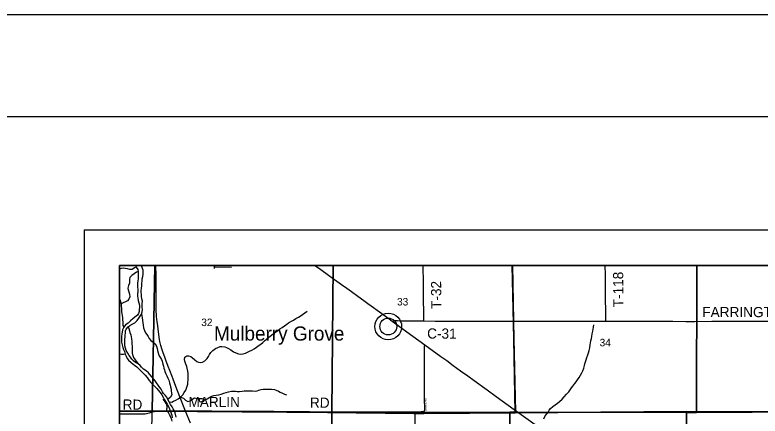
# Model space of a CAD drawing. Extents: x 0 to 680, y 0 to 440.
# Drawn here: x 334.7 to 408, y 400.5 to 440 of the extents above; entities that cross this region are included whole.
import ezdxf

# ---------------------------------------------------------------- set-up
doc = ezdxf.new("R2010")
doc.units = 0
for name, color, linetype in [('GM_X_Adjacent_County', 7, 'Continuous'), ('GM_X_City_Street', 7, 'Continuous'), ('GM_X_City_Street_Text', 7, 'Continuous'), ('GM_X_County', 7, 'Continuous'), ('GM_X_County_Road', 7, 'Continuous'), ('GM_X_County_Road_Text', 7, 'Continuous'), ('GM_X_Major_River', 7, 'Continuous'), ('GM_X_Minor_Lake', 7, 'Continuous'), ('GM_X_Minor_River', 7, 'Continuous'), ('GM_X_Section', 7, 'Continuous'), ('GM_X_Section_Text', 7, 'Continuous'), ('GM_X_State_Route', 7, 'Continuous'), ('GM_X_Township', 7, 'Continuous'), ('GM_X_Township_Road', 7, 'Continuous'), ('GM_X_Township_Road_Text', 7, 'Continuous'), ('GM_X_Township_Subdivision', 7, 'Continuous'), ('GM_X_Township_Subdivision_Text', 7, 'Continuous'), ('GM_X_Unincorporated', 7, 'Continuous'), ('GM_X_Unincorporated_Location', 7, 'Continuous'), ('GM_X_Unincorporated_Text', 7, 'Continuous'), ('SH_Border', 7, 'Continuous'), ('SH_Cut_Line', 7, 'Continuous'), ('SH_Data', 7, 'Continuous'), ('SH_Text', 7, 'Continuous')]:
    doc.layers.add(name, color=color, linetype=linetype)

msp = doc.modelspace()

# ---------------------------------------------------------------- linework, layer by layer
at = {"layer": 'GM_X_Adjacent_County'}
msp.add_lwpolyline([(583.052, 415.359), (345.039, 415.359), (345.039, 188.757)], dxfattribs=at)
at = {"layer": 'GM_X_City_Street'}
msp.add_line((354.363, 415.208), (354.363, 415.359), dxfattribs=at)
for points in [[(354.364, 415.036), (354.363, 415.208)], [(354.363, 415.208), (356.039, 415.195)]]:
    msp.add_lwpolyline(points, dxfattribs=at)
at = {"layer": 'GM_X_County'}
msp.add_lwpolyline([(583.052, 415.359), (345.039, 415.359), (345.039, 188.757)], dxfattribs=at)
at = {"layer": 'GM_X_County_Road'}
for points in [[(371.843, 409.836), (371.954, 409.903), (371.977, 409.915), (371.999, 409.922), (372.033, 409.926), (372.067, 409.928), (372.111, 409.927), (372.365, 409.921), (372.609, 409.915), (372.913, 409.908), (373.246, 409.9), (374.795, 409.893), (374.968, 409.892)], [(374.968, 409.892), (376.055, 409.886), (377.417, 409.884), (379.691, 409.871), (381.053, 409.867), (382.358, 409.87), (383.844, 409.863)], [(383.844, 409.863), (384.152, 409.861), (385.23, 409.861), (386.445, 409.87), (387.89, 409.861), (389.435, 409.856), (390.974, 409.858), (392.672, 409.857), (392.869, 409.857)], [(392.869, 409.857), (393.874, 409.858), (395.209, 409.863), (396.653, 409.857), (398.502, 409.858), (399.439, 409.858), (400.712, 409.853), (401.599, 409.848), (403.284, 409.856), (404.588, 409.858), (406.087, 409.87), (407.811, 409.873), (409.331, 409.871), (411.331, 409.871), (412.534, 409.87), (413.549, 409.874), (414.894, 409.883), (415.875, 409.882), (417.19, 409.883), (418.939, 409.883), (419.767, 409.887)]]:
    msp.add_lwpolyline(points, dxfattribs=at)
at = {"layer": 'GM_X_Major_River'}
for points in [[(350.601, 400.417), (350.501, 400.847), (350.405, 401.083), (350.307, 401.258), (350.203, 401.427), (350.053, 401.678), (349.91, 401.921), (349.774, 402.151), (349.67, 402.38), (349.513, 402.583), (349.362, 402.76), (349.238, 402.929), (349.108, 403.172), (348.984, 403.342), (348.834, 403.565), (348.677, 403.815), (348.533, 403.998), (348.409, 404.174), (348.245, 404.365), (348.022, 404.623), (347.871, 404.792), (347.646, 404.99), (347.388, 405.135), (347.184, 405.339), (347.046, 405.509), (346.848, 405.686), (346.609, 405.797), (346.418, 405.955), (346.254, 406.138), (346.103, 406.314), (345.966, 406.504), (345.829, 406.727), (345.679, 406.977), (345.603, 407.206), (345.566, 407.448), (345.551, 407.756), (345.548, 407.93), (345.557, 408.11), (345.574, 408.317), (345.59, 408.491), (345.614, 408.685), (345.631, 408.912), (345.694, 409.091), (345.885, 409.302), (346.054, 409.433), (346.325, 409.596), (346.541, 409.719), (346.765, 409.93), (346.93, 410.168), (347.067, 410.346), (347.191, 410.565), (347.268, 410.791), (347.299, 411.025), (347.268, 411.199), (347.251, 411.373), (347.261, 411.594), (347.272, 411.841), (347.229, 412.07), (347.193, 412.311), (347.176, 412.499), (347.159, 412.7), (347.162, 412.874), (347.186, 413.074), (347.224, 413.368), (347.234, 413.582), (347.245, 413.836), (347.269, 414.029), (347.306, 414.276), (347.357, 414.51), (347.36, 414.697), (347.343, 414.891), (347.292, 415.059), (347.229, 415.248), (347.193, 415.359)], [(346.608, 415.359), (346.665, 415.17), (346.822, 414.94), (346.866, 414.745), (346.848, 414.511), (346.858, 414.27), (346.867, 414.049), (346.824, 413.849), (346.807, 413.622), (346.803, 413.381), (346.807, 413.214), (346.817, 413.007), (346.813, 412.772), (346.803, 412.585), (346.806, 412.344), (346.822, 412.13), (346.852, 411.902), (346.915, 411.673), (346.978, 411.438)], [(346.978, 411.438), (346.982, 411.271), (346.97, 410.983), (346.954, 410.816), (346.884, 410.637), (346.781, 410.465), (346.53, 410.248), (346.34, 410.097), (346.109, 409.901), (345.865, 409.684), (345.621, 409.507), (345.443, 409.27), (345.332, 409.031), (345.281, 408.784), (345.258, 408.617), (345.234, 408.37), (345.21, 408.149), (345.214, 407.975), (345.224, 407.788), (345.287, 407.533), (345.369, 407.277), (345.433, 407.082), (345.503, 406.873), (345.593, 406.631), (345.67, 406.435), (345.78, 406.206), (345.904, 406.017), (346.161, 405.805), (346.34, 405.661), (346.511, 405.531), (346.716, 405.381), (346.933, 405.17), (347.164, 404.958), (347.355, 404.768), (347.539, 404.544), (347.736, 404.313), (347.945, 404.049), (348.109, 403.852), (348.306, 403.641), (348.484, 403.444), (348.681, 403.26), (348.839, 403.07), (349.009, 402.853), (349.186, 402.609), (349.355, 402.312), (349.465, 402.116), (349.622, 401.866), (349.726, 401.69), (349.829, 401.474), (349.932, 401.245), (350.003, 401.063), (350.093, 400.82), (350.156, 400.632), (350.212, 400.357)]]:
    msp.add_lwpolyline(points, dxfattribs=at)
at = {"layer": 'GM_X_Minor_Lake'}
for points in [[(353.352, 402.097), (353.28, 402.185), (353.16, 402.22), (353.047, 402.216), (352.839, 402.213)], [(352.839, 402.213), (352.845, 402.179), (352.864, 402.092), (352.882, 401.951), (352.961, 401.923), (353.103, 401.96), (353.257, 401.978), (353.331, 401.997), (353.352, 402.097)]]:
    msp.add_lwpolyline(points, dxfattribs=at)
at = {"layer": 'GM_X_Minor_River'}
for points in [[(346.665, 415.17), (346.511, 415.126), (346.287, 414.969), (346.053, 414.966), (345.819, 415.004), (345.58, 415.061), (345.399, 415.091), (345.185, 415.055), (345.039, 414.97)], [(346.866, 414.745), (346.697, 414.695), (346.461, 414.531), (346.244, 414.374), (346.053, 414.157), (346.016, 413.963), (346.02, 413.796), (345.997, 413.596), (345.913, 413.37), (345.848, 413.13), (345.866, 412.956), (345.929, 412.747), (346.019, 412.518), (346.042, 412.27), (345.937, 412.038), (345.801, 411.86), (345.174, 411.589)], [(345.039, 412.039), (345.053, 411.993), (345.123, 411.764), (345.174, 411.589), (345.203, 411.341), (345.207, 411.16), (345.217, 410.993), (345.227, 410.779), (345.244, 410.611), (345.275, 410.43), (345.305, 410.222), (345.321, 409.974), (345.338, 409.807), (345.349, 409.639), (345.366, 409.458), (345.443, 409.27)], [(347.191, 410.565), (347.235, 410.383), (347.252, 410.202), (347.324, 409.72), (347.36, 409.465), (347.402, 409.216), (347.492, 408.954), (347.588, 408.732), (347.699, 408.542), (347.83, 408.346), (347.947, 408.163), (348.118, 407.973), (348.322, 407.809), (348.534, 407.632), (348.657, 407.422), (348.72, 407.187), (348.777, 406.999), (348.834, 406.77), (348.877, 406.589), (348.987, 406.359), (349.15, 406.089), (349.221, 405.92), (349.283, 405.652), (349.34, 405.43), (349.384, 405.262), (349.441, 405.08), (349.498, 404.905), (349.589, 404.703), (349.692, 404.487), (349.789, 404.272), (349.872, 404.056), (349.955, 403.787), (350.005, 403.585), (350.056, 403.411), (350.106, 403.196), (350.123, 403.028), (350.152, 402.793), (350.163, 402.626), (350.052, 402.387), (349.774, 402.151)], [(349.91, 401.921), (350.171, 401.916), (350.34, 401.987), (350.569, 402.09), (350.798, 402.22), (351.029, 402.397), (351.247, 402.628), (351.398, 402.866), (351.556, 403.097), (351.619, 403.27), (351.689, 403.483), (351.739, 403.676), (351.762, 403.843), (351.787, 404.091), (351.791, 404.345), (351.774, 404.552), (351.764, 404.72), (351.734, 404.955), (351.685, 405.236), (351.635, 405.411), (351.552, 405.647), (351.462, 405.923), (351.412, 406.098), (351.442, 406.318), (351.659, 406.475), (351.826, 406.472), (352.032, 406.381), (352.204, 406.278), (352.409, 406.114), (352.62, 405.916), (352.806, 405.84), (353, 405.81), (353.174, 405.847), (353.41, 405.963), (353.642, 406.2), (353.786, 406.405), (353.883, 406.604), (354.019, 406.783), (354.217, 407), (354.454, 407.177), (354.683, 407.287), (354.912, 407.363), (355.1, 407.38), (355.387, 407.335), (355.56, 407.292), (355.759, 407.188), (355.977, 407.044), (356.222, 406.846), (356.454, 406.741), (356.714, 406.663), (356.961, 406.626), (357.195, 406.642), (357.417, 406.718), (357.599, 406.809), (357.802, 406.913), (358.031, 407.016), (358.261, 407.152), (358.511, 407.322), (358.749, 407.505), (358.924, 407.616), (359.121, 407.78), (359.298, 407.938), (359.481, 408.109), (359.725, 408.292), (359.963, 408.488), (360.186, 408.665), (360.369, 408.796), (360.559, 408.92), (360.803, 409.103), (361.039, 409.26), (361.263, 409.417), (361.479, 409.567), (361.649, 409.691), (361.94, 409.88), (362.135, 409.977), (362.358, 410.121), (362.628, 410.263), (362.797, 410.367), (363.258, 410.681), (363.475, 410.851)], [(345.885, 409.302), (345.956, 409.147), (346.006, 408.932), (346.05, 408.764), (346.126, 408.522), (346.183, 408.334), (346.22, 408.146), (346.243, 407.871), (346.252, 407.623), (346.255, 407.396), (346.265, 407.195), (346.267, 406.954), (346.283, 406.713), (346.327, 406.505), (346.41, 406.296), (346.574, 406.066), (346.848, 405.686)], [(391.473, 408.351), (391.524, 408.611), (391.569, 408.878), (391.593, 409.098), (391.636, 409.292), (391.687, 409.518)], [(386.741, 400.269), (386.9, 400.554), (387.057, 400.745), (387.181, 400.93), (387.29, 401.102), (387.427, 401.287), (387.658, 401.464), (387.875, 401.627), (388.085, 401.798), (388.302, 401.968), (388.546, 402.191), (388.771, 402.421), (388.996, 402.679), (389.214, 402.922), (389.358, 403.127), (389.468, 403.299), (389.605, 403.478), (389.817, 403.728), (389.947, 403.907), (390.07, 404.099), (390.228, 404.317), (390.366, 404.542), (390.483, 404.781), (390.58, 404.973), (390.685, 405.246), (390.763, 405.505), (390.799, 405.679), (390.849, 405.859), (390.913, 406.065), (390.997, 406.298), (391.082, 406.544), (391.165, 406.757), (391.216, 406.99), (391.267, 407.237), (391.313, 407.544), (391.336, 407.738), (391.393, 407.951), (391.437, 408.164), (391.473, 408.351)], [(345.593, 406.631), (345.432, 406.593), (345.218, 406.604), (345.039, 406.617)], [(353.352, 402.097), (353.662, 402.225), (353.919, 402.395), (354.095, 402.479), (354.31, 402.562), (354.532, 402.599), (354.786, 402.614), (355.008, 402.684), (355.291, 402.793), (355.506, 402.85), (355.734, 402.906), (356.037, 402.968), (356.438, 402.974), (356.612, 402.965), (356.833, 402.961), (357.081, 402.99), (357.275, 403), (357.523, 403.023), (357.717, 403.026), (358.118, 403.02), (358.365, 402.995), (358.56, 403.019), (358.735, 403.083), (358.957, 403.146), (359.145, 403.169), (359.352, 403.179), (359.573, 403.189), (359.807, 403.192), (359.974, 403.182), (360.255, 403.137), (360.434, 403.074), (360.653, 402.97), (360.833, 402.886), (361.052, 402.789), (361.264, 402.685), (361.444, 402.628)], [(351.029, 402.397), (351.308, 402.305), (351.532, 402.087), (351.744, 401.957), (351.959, 402.027), (352.244, 402.216), (352.413, 402.333), (352.839, 402.213)]]:
    msp.add_lwpolyline(points, dxfattribs=at)
at = {"layer": 'GM_X_Section'}
for points in [[(348.507, 415.359), (345.039, 415.359), (345.039, 401.029), (348.223, 401.004)], [(366.031, 415.359), (348.507, 415.359), (348.223, 401.004), (365.918, 400.895)], [(383.646, 415.359), (366.031, 415.359), (365.918, 400.895), (383.415, 400.95), (383.976, 400.952)], [(401.82, 415.359), (383.646, 415.359), (383.976, 400.952), (400.784, 400.894), (401.778, 400.887)], [(419.802, 415.359), (401.82, 415.359), (401.778, 400.887), (418.168, 400.985), (419.697, 400.987)], [(345.039, 401.029), (345.039, 383.533), (347.985, 383.518), (348.223, 401.004)], [(365.918, 400.895), (365.77, 383.247), (347.985, 383.518), (348.223, 401.004)], [(383.415, 400.95), (383.413, 383.266), (365.77, 383.247), (365.918, 400.895)], [(383.415, 400.95), (383.976, 400.952), (400.784, 400.894), (400.74, 383.125), (383.413, 383.266)], [(418.168, 400.985), (418.244, 383.206), (418.249, 383.093), (400.74, 383.125), (400.784, 400.894), (401.778, 400.887)]]:
    msp.add_lwpolyline(points, close=True, dxfattribs=at)
at = {"layer": 'GM_X_State_Route'}
for points in [[(348.618, 413.899), (348.618, 414.425), (348.615, 415.267), (348.615, 415.359)], [(386.593, 399.186), (384.062, 400.994), (383.84, 401.153), (383.237, 401.589), (382.084, 402.425), (381.177, 403.076), (379.91, 403.995), (379.283, 404.455), (378.571, 404.967), (377.851, 405.484), (377.205, 405.955), (376.639, 406.368), (375.045, 407.514), (373.882, 408.365), (371.843, 409.836), (371.55, 410.063), (370.594, 410.758), (369.765, 411.35), (369.458, 411.578), (369.056, 411.863), (368.459, 412.289), (367.829, 412.745), (367.376, 413.071), (366.869, 413.435), (365.946, 414.1), (365.593, 414.359), (364.817, 414.912), (364.213, 415.347), (364.196, 415.359)], [(351.995, 399.826), (351.507, 401.028), (351.376, 401.33), (351.033, 402.258), (350.739, 403.004), (350.577, 403.437), (350.299, 404.162), (350.201, 404.417), (349.967, 405.02), (349.817, 405.419), (349.69, 405.758), (349.625, 405.932), (349.522, 406.219), (349.284, 406.844), (349.179, 407.143), (349.107, 407.372), (349.076, 407.478), (349.043, 407.604), (349.009, 407.749), (348.986, 407.876), (348.955, 408.054), (348.919, 408.305), (348.817, 409.106), (348.779, 409.41), (348.75, 409.638), (348.729, 409.811), (348.67, 410.329), (348.656, 410.516), (348.648, 410.615), (348.644, 410.703), (348.638, 411.009), (348.623, 413.298), (348.618, 413.899)]]:
    msp.add_lwpolyline(points, dxfattribs=at)
at = {"layer": 'GM_X_Township'}
msp.add_lwpolyline([(383.681, 415.359), (345.039, 415.359), (345.039, 401.013), (348.261, 401.01), (349.864, 401.016), (351.279, 401.047), (373.973, 400.778), (374.948, 400.776), (383.926, 400.84)], close=True, dxfattribs=at)
for points in [[(462.865, 415.359), (383.681, 415.359), (383.926, 400.84), (400.786, 400.996), (419.657, 400.969)], [(400.686, 347.788), (400.683, 361.148), (400.786, 400.996), (383.926, 400.84), (374.948, 400.776), (373.973, 400.778), (351.279, 401.047), (349.864, 401.016), (348.261, 401.01), (345.039, 401.013), (345.039, 295.02)], [(409.368, 294.878), (405.452, 294.857), (400.568, 294.878), (400.602, 312.614), (400.766, 331.273), (400.686, 347.788), (400.683, 361.148), (400.728, 378.698), (400.754, 388.691), (400.762, 391.895), (400.786, 400.996), (418.142, 400.971)]]:
    msp.add_lwpolyline(points, dxfattribs=at)
at = {"layer": 'GM_X_Township_Road'}
for points in [[(374.968, 409.892), (374.967, 409.997), (374.93, 412.723), (374.914, 413.577), (374.886, 415.359)], [(392.869, 409.857), (392.855, 410.31), (392.849, 410.682), (392.84, 411.273), (392.834, 411.656), (392.829, 412.434), (392.813, 413.452), (392.806, 414.437), (392.796, 415.359)], [(349.664, 401.045), (349.666, 401.1), (349.667, 401.142), (349.671, 401.182), (349.685, 401.247), (349.702, 401.332), (349.71, 401.398), (349.71, 401.441), (349.71, 401.474), (349.702, 401.54), (349.694, 401.58), (349.683, 401.614), (349.667, 401.654), (349.649, 401.695), (349.608, 401.772), (349.507, 401.93), (349.312, 402.209)], [(345.039, 400.768), (345.202, 400.768), (346.56, 400.763), (346.789, 400.76), (347.183, 400.754), (347.391, 400.756), (347.479, 400.76), (347.543, 400.766), (347.672, 400.782), (347.81, 400.81), (347.968, 400.852), (348.283, 400.947), (348.453, 400.992), (348.535, 401.012), (348.611, 401.027), (348.676, 401.037), (348.74, 401.043), (348.83, 401.046), (349.032, 401.05), (349.349, 401.047), (349.664, 401.045)], [(349.664, 401.045), (349.777, 401.044)], [(350.204, 400.046), (350.173, 400.149), (350.133, 400.266), (350.086, 400.389), (350.045, 400.481), (350.024, 400.524), (350.012, 400.549), (349.992, 400.583), (349.935, 400.683), (349.84, 400.87), (349.825, 400.901), (349.808, 400.939), (349.797, 400.963), (349.789, 400.984), (349.784, 401), (349.78, 401.022), (349.777, 401.044)], [(349.777, 401.044), (351.507, 401.028)], [(351.507, 401.028), (352.577, 401.029), (354.646, 401.025), (355.774, 401.023), (356.474, 401.018), (357.548, 401.01), (358.588, 401.009), (360.219, 401.003), (362.235, 400.987), (363.699, 400.968)], [(363.699, 400.968), (364.305, 400.961), (367.962, 400.943), (372.354, 400.952), (374.111, 400.961)], [(374.111, 392.112), (374.111, 392.213), (374.113, 392.677), (374.116, 393.279), (374.117, 393.674), (374.115, 395.383), (374.111, 396.457), (374.11, 397.038), (374.109, 397.508), (374.108, 397.695), (374.112, 398.231), (374.111, 399.819), (374.112, 400.575), (374.111, 400.961)]]:
    msp.add_lwpolyline(points, dxfattribs=at)
at = {"layer": 'GM_X_Township_Subdivision'}
for points in [[(374.983, 401.018), (374.994, 401.026), (375.019, 401.056), (375.034, 401.082), (375.041, 401.114), (375.046, 401.146), (375.034, 402.316), (375.031, 402.907), (375.011, 405.709), (375.009, 406.332), (375.005, 407.219), (375.011, 407.359), (375.017, 407.407), (375.025, 407.452), (375.045, 407.514)], [(374.111, 400.961), (374.7, 400.967), (374.82, 400.969), (374.884, 400.976), (374.934, 400.99), (374.961, 401.003), (374.983, 401.018)]]:
    msp.add_lwpolyline(points, dxfattribs=at)
at = {"layer": 'GM_X_Unincorporated'}
for radius in [1.311, 0.831]:
    msp.add_circle((371.459, 409.342), radius, dxfattribs=at)
at = {"layer": 'GM_X_Unincorporated_Location'}
msp.add_line((371.459, 409.342), (371.459, 409.342), dxfattribs=at)
at = {"layer": 'SH_Border'}
msp.add_lwpolyline([(30, 430), (670, 430), (670, 10), (30, 10)], close=True, dxfattribs=at)
at = {"layer": 'SH_Cut_Line'}
msp.add_lwpolyline([(0, 0), (680, 0), (680, 440), (0, 440)], close=True, dxfattribs=at)
at = {"layer": 'SH_Data'}
for p, q in [((341.539, 418.859), (586.539, 418.859)), ((341.539, 418.859), (341.539, 173.859)), ((345.039, 415.359), (345.039, 177.359)), ((345.039, 415.359), (583.039, 415.359))]:
    msp.add_line(p, q, dxfattribs=at)
at = {"layer": 'SH_Text'}
for points in [[(345.039, 415.359), (583.039, 415.359), (583.039, 177.359), (345.039, 177.359)], [(345.039, 415.359), (345.039, 177.359), (583.038, 177.359), (583.038, 415.359)]]:
    msp.add_lwpolyline(points, close=True, dxfattribs=at)

# ---------------------------------------------------------------- texts
at = {"layer": 'GM_X_City_Street_Text'}
msp.add_text('R', height=0.167, rotation=269.99405, dxfattribs=at).set_placement((354.394, 415.333))
at = {"layer": 'GM_X_County_Road_Text'}
for s, rotation, p in [('FARRINGTON', 0.00001, (402.343, 410.264)), ('C-31', 359.65721, (375.279, 408.16))]:
    msp.add_text(s, height=1.0014, rotation=rotation, dxfattribs=at).set_placement(p)
at = {"layer": 'GM_X_Section_Text'}
for s, p in [('33', (372.324, 411.413)), ('32', (353.07, 409.386)), ('34', (392.246, 407.396))]:
    msp.add_text(s, height=0.7377, rotation=0.00001, dxfattribs=at).set_placement(p)
at = {"layer": 'GM_X_Township_Road_Text'}
for s, rotation, p in [('T-118', 90.54897, (394.593, 411.24)), ('T-32', 90.7083, (376.691, 411.081)), ('MARLIN', 0.00001, (351.807, 401.419)), ('RD', 359.5133, (363.747, 401.36)), ('RD', 359.50443, (345.334, 401.173))]:
    msp.add_text(s, height=1.0014, rotation=rotation, dxfattribs=at).set_placement(p)
at = {"layer": 'GM_X_Township_Subdivision_Text'}
msp.add_text('RENCH RD', height=0.1669, rotation=270, dxfattribs=at).set_placement((375.072, 402.262))
at = {"layer": 'GM_X_Unincorporated_Text'}
msp.add_text('Mulberry Grove', height=1.39189, rotation=0.00001, dxfattribs=at).set_placement((354.318, 407.96))

doc.saveas('drawing.dxf')
